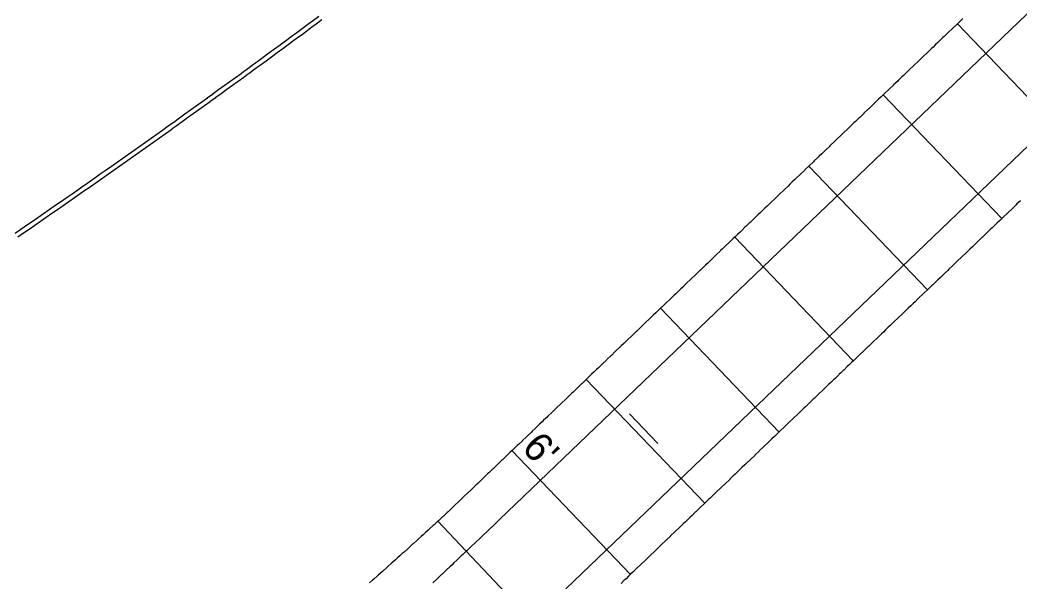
# Model space of a CAD drawing. Extents: x 2145147 to 2158018, y 137519 to 148068.
# Drawn here: x 2149850.6 to 2149996.5, y 143375.2 to 143457.2 of the extents above; entities that cross this region are included whole.
import ezdxf

# ---------------------------------------------------------------- set-up
doc = ezdxf.new("R2010")
doc.units = 0
for name, color, linetype in [('PR_Align_Ramp_F', 7, 'Continuous'), ('PR_Dimensions', 7, 'Continuous'), ('PR_Joint_Contraction', 7, 'Continuous'), ('PR_Joint_Long', 7, 'Continuous'), ('PR_Phasing_Pavement_1', 7, 'Continuous'), ('PR_Road_Concrete', 7, 'Continuous')]:
    doc.layers.add(name, color=color, linetype=linetype)

msp = doc.modelspace()

# ---------------------------------------------------------------- linework, layer by layer
at = {"layer": 'PR_Align_Ramp_F'}
msp.add_lwpolyline([(2149943.71, 143395.39), (2149939.56, 143399.72)], dxfattribs=at)
at = {"layer": 'PR_Joint_Contraction'}
for p, q in [((2150004.69, 143438.6), (2149987.39, 143456.65)), ((2149993.86, 143428.22), (2149976.56, 143446.27)), ((2149983.03, 143417.84), (2149965.73, 143435.89)), ((2149972.2, 143407.46), (2149954.9, 143425.51)), ((2149961.37, 143397.08), (2149944.07, 143415.13)), ((2149950.54, 143386.7), (2149933.24, 143404.75)), ((2149939.71, 143376.32), (2149922.41, 143394.37)), ((2149928.8, 143365.89), (2149911.59, 143384.06))]:
    msp.add_line(p, q, dxfattribs=at)
at = {"layer": 'PR_Joint_Long'}
for points in [[(2150341.04, 143787.25), (2149920.61, 143384.33), (2149920.13, 143383.87), (2149920.12, 143383.86), (2149919.5, 143383.27), (2149919.4, 143383.18), (2149918.89, 143382.69), (2149918.68, 143382.49), (2149918.27, 143382.1), (2149917.96, 143381.8), (2149917.66, 143381.51), (2149917.24, 143381.11), (2149917.1, 143380.98), (2149917.04, 143380.93), (2149916.51, 143380.43), (2149916.42, 143380.34), (2149915.81, 143379.76), (2149915.79, 143379.74), (2149915.69, 143379.65), (2149915.19, 143379.17), (2149915.06, 143379.05), (2149914.57, 143378.59), (2149914.34, 143378.37), (2149913.95, 143378.01), (2149913.61, 143377.68), (2149913.33, 143377.42), (2149912.88, 143377), (2149912.72, 143376.84), (2149912.16, 143376.32), (2149912.1, 143376.26), (2149911.48, 143375.68), (2149911.43, 143375.63), (2149910.86, 143375.1)], [(2150350.73, 143777.14), (2149930.29, 143374.23)]]:
    msp.add_lwpolyline(points, dxfattribs=at)
at = {"layer": 'PR_Phasing_Pavement_1'}
for points in [[(2149849.92, 143426.1), (2149850.75, 143426.67), (2149851.58, 143427.24), (2149852.41, 143427.81), (2149853.24, 143428.39), (2149853.74, 143428.73), (2149854.07, 143428.96), (2149854.9, 143429.54), (2149855.73, 143430.11), (2149856.56, 143430.68), (2149857.39, 143431.26), (2149858.22, 143431.84), (2149859.05, 143432.41), (2149859.87, 143432.99), (2149860.05, 143433.11), (2149860.7, 143433.57), (2149861.53, 143434.15), (2149862.35, 143434.73), (2149863.18, 143435.31), (2149864, 143435.89), (2149864.83, 143436.47), (2149865.65, 143437.05), (2149866.33, 143437.53), (2149866.48, 143437.63), (2149867.3, 143438.22), (2149868.12, 143438.8), (2149868.95, 143439.38), (2149869.77, 143439.97), (2149870.59, 143440.55), (2149871.41, 143441.14), (2149872.24, 143441.73), (2149872.59, 143441.98), (2149873.06, 143442.31), (2149873.88, 143442.9), (2149874.7, 143443.49), (2149875.52, 143444.08), (2149876.34, 143444.67), (2149877.15, 143445.26), (2149877.97, 143445.85), (2149878.01, 143445.87), (2149878.79, 143446.44), (2149878.83, 143446.46), (2149879.61, 143447.03), (2149880.43, 143447.62), (2149881.24, 143448.21), (2149882.06, 143448.81), (2149882.88, 143449.4), (2149883.23, 143449.66), (2149883.69, 143449.99), (2149884.5, 143450.59), (2149885.04, 143450.98), (2149885.32, 143451.18), (2149886.13, 143451.78), (2149886.95, 143452.38), (2149887.76, 143452.97), (2149888.57, 143453.57), (2149889.39, 143454.17), (2149890.2, 143454.77), (2149891.01, 143455.37), (2149891.23, 143455.53), (2149891.82, 143455.97), (2149892.63, 143456.57), (2149893.44, 143457.17), (2149894.25, 143457.77)], [(2149850.3, 143425.55), (2149851.13, 143426.12), (2149851.96, 143426.69), (2149852.79, 143427.27), (2149853.62, 143427.84), (2149854.12, 143428.18), (2149854.45, 143428.41), (2149855.28, 143428.99), (2149856.11, 143429.56), (2149856.94, 143430.14), (2149857.77, 143430.71), (2149858.6, 143431.29), (2149859.43, 143431.87), (2149860.26, 143432.44), (2149860.43, 143432.57), (2149861.08, 143433.02), (2149861.91, 143433.6), (2149862.74, 143434.18), (2149863.56, 143434.76), (2149864.39, 143435.34), (2149865.21, 143435.92), (2149866.04, 143436.51), (2149866.72, 143436.98), (2149866.86, 143437.09), (2149867.69, 143437.67), (2149868.51, 143438.26), (2149869.33, 143438.84), (2149870.16, 143439.42), (2149870.98, 143440.01), (2149871.8, 143440.6), (2149872.62, 143441.18), (2149872.98, 143441.44), (2149873.44, 143441.77), (2149874.27, 143442.36), (2149875.09, 143442.95), (2149875.91, 143443.54), (2149876.73, 143444.12), (2149877.54, 143444.71), (2149878.36, 143445.3), (2149878.4, 143445.33), (2149879.18, 143445.9), (2149879.22, 143445.92), (2149880, 143446.49), (2149880.82, 143447.08), (2149881.63, 143447.67), (2149882.45, 143448.27), (2149883.27, 143448.86), (2149883.62, 143449.12), (2149884.08, 143449.45), (2149884.9, 143450.05), (2149885.44, 143450.44), (2149885.71, 143450.65), (2149886.53, 143451.24), (2149887.34, 143451.84), (2149888.16, 143452.44), (2149888.97, 143453.04), (2149889.78, 143453.63), (2149890.6, 143454.23), (2149891.41, 143454.83), (2149891.63, 143454.99), (2149892.22, 143455.43), (2149893.03, 143456.03), (2149893.84, 143456.63), (2149894.65, 143457.24)]]:
    msp.add_lwpolyline(points, dxfattribs=at)
at = {"layer": 'PR_Road_Concrete'}
for points in [[(2149988.17, 143457.39), (2149987.9, 143457.13), (2149987.45, 143456.7), (2149987.29, 143456.54), (2149986.73, 143456.01), (2149986.67, 143455.95), (2149986.06, 143455.36), (2149986.01, 143455.32), (2149985.44, 143454.77), (2149985.28, 143454.62), (2149984.83, 143454.18), (2149984.56, 143453.93), (2149984.21, 143453.6), (2149983.84, 143453.24), (2149983.6, 143453.01), (2149983.12, 143452.55), (2149982.98, 143452.42), (2149982.4, 143451.86), (2149982.37, 143451.83), (2149981.75, 143451.24), (2149981.67, 143451.16), (2149981.14, 143450.65), (2149980.95, 143450.47), (2149980.52, 143450.06), (2149980.23, 143449.78), (2149979.91, 143449.47), (2149979.51, 143449.09), (2149979.29, 143448.88), (2149978.79, 143448.4), (2149978.68, 143448.29), (2149978.06, 143447.71), (2149978.06, 143447.7), (2149977.45, 143447.11), (2149977.34, 143447.01), (2149976.83, 143446.53), (2149976.62, 143446.32), (2149976.22, 143445.94), (2149975.9, 143445.63), (2149975.6, 143445.35), (2149975.18, 143444.94), (2149974.99, 143444.76), (2149974.45, 143444.25), (2149974.37, 143444.17), (2149973.76, 143443.58), (2149973.73, 143443.55), (2149973.14, 143442.99), (2149973.01, 143442.86), (2149972.53, 143442.4), (2149972.29, 143442.17), (2149971.91, 143441.81), (2149971.57, 143441.48), (2149971.3, 143441.22), (2149970.84, 143440.79), (2149970.68, 143440.63), (2149970.12, 143440.09), (2149970.07, 143440.04), (2149969.45, 143439.45), (2149969.4, 143439.4), (2149968.84, 143438.87), (2149968.68, 143438.71), (2149968.23, 143438.28), (2149967.96, 143438.02), (2149967.61, 143437.69), (2149967.23, 143437.33), (2149967, 143437.1), (2149966.51, 143436.63), (2149966.38, 143436.51), (2149965.79, 143435.94), (2149965.77, 143435.92), (2149965.15, 143435.33), (2149965.07, 143435.25), (2149964.54, 143434.74), (2149964.35, 143434.56), (2149963.92, 143434.15), (2149963.62, 143433.87), (2149963.31, 143433.56), (2149962.9, 143433.18), (2149962.69, 143432.97), (2149962.18, 143432.48), (2149962.08, 143432.38), (2149961.46, 143431.79), (2149961.46, 143431.79), (2149960.85, 143431.21), (2149960.74, 143431.1), (2149960.23, 143430.62), (2149960.01, 143430.41), (2149959.62, 143430.03), (2149959.29, 143429.72), (2149959, 143429.44), (2149958.57, 143429.02), (2149958.39, 143428.85), (2149957.85, 143428.33), (2149957.77, 143428.26), (2149957.16, 143427.67), (2149957.13, 143427.64), (2149956.54, 143427.08), (2149956.4, 143426.95), (2149955.93, 143426.49), (2149955.68, 143426.26), (2149955.31, 143425.9), (2149954.96, 143425.56), (2149954.7, 143425.31), (2149954.24, 143424.87), (2149954.08, 143424.72), (2149953.52, 143424.18), (2149953.47, 143424.14), (2149953.06, 143423.74), (2149952.85, 143423.55), (2149952.79, 143423.49), (2149952.24, 143422.96), (2149952.07, 143422.8), (2149951.62, 143422.37), (2149951.35, 143422.1), (2149951.01, 143421.78), (2149950.63, 143421.41), (2149950.4, 143421.19), (2149949.91, 143420.72), (2149949.78, 143420.6), (2149949.18, 143420.03), (2149949.17, 143420.01), (2149948.55, 143419.42), (2149948.46, 143419.34), (2149947.94, 143418.83), (2149947.74, 143418.65), (2149947.32, 143418.24), (2149947.02, 143417.95), (2149946.71, 143417.65), (2149946.3, 143417.26), (2149946.09, 143417.06), (2149945.57, 143416.57), (2149945.48, 143416.48), (2149944.86, 143415.89), (2149944.85, 143415.88), (2149944.25, 143415.3), (2149944.13, 143415.19), (2149943.63, 143414.71), (2149943.41, 143414.49), (2149943.02, 143414.12), (2149942.69, 143413.8), (2149942.4, 143413.53), (2149941.96, 143413.11), (2149941.79, 143412.94), (2149941.24, 143412.42), (2149941.17, 143412.35), (2149940.56, 143411.76), (2149940.52, 143411.73), (2149939.94, 143411.17), (2149939.8, 143411.03), (2149939.33, 143410.58), (2149939.08, 143410.34), (2149938.71, 143409.99), (2149938.35, 143409.65), (2149938.1, 143409.4), (2149937.63, 143408.96), (2149937.48, 143408.82), (2149936.91, 143408.27), (2149936.87, 143408.23), (2149936.25, 143407.64), (2149936.19, 143407.57), (2149935.64, 143407.05), (2149935.47, 143406.88), (2149935.02, 143406.46), (2149934.74, 143406.19), (2149934.41, 143405.87), (2149934.02, 143405.5), (2149933.79, 143405.28), (2149933.3, 143404.81), (2149933.18, 143404.69), (2149932.58, 143404.12), (2149932.56, 143404.1), (2149931.95, 143403.51), (2149931.86, 143403.42), (2149931.34, 143402.92), (2149931.13, 143402.73), (2149930.72, 143402.33), (2149930.41, 143402.04), (2149930.11, 143401.74), (2149929.69, 143401.35), (2149929.49, 143401.16), (2149928.97, 143400.66), (2149928.88, 143400.57), (2149928.26, 143399.98), (2149928.25, 143399.96), (2149927.65, 143399.39), (2149927.52, 143399.27), (2149927.03, 143398.8), (2149926.8, 143398.58), (2149926.42, 143398.21), (2149926.08, 143397.89), (2149925.8, 143397.62), (2149925.36, 143397.2), (2149925.19, 143397.03), (2149924.64, 143396.5), (2149924.57, 143396.44), (2149923.96, 143395.85), (2149923.92, 143395.81), (2149923.34, 143395.26), (2149923.19, 143395.12), (2149922.73, 143394.67), (2149922.47, 143394.43), (2149922.11, 143394.09), (2149921.75, 143393.74), (2149921.5, 143393.5), (2149921.03, 143393.04), (2149920.88, 143392.91), (2149920.31, 143392.35), (2149920.27, 143392.32), (2149919.65, 143391.73), (2149919.58, 143391.66), (2149919.04, 143391.14), (2149918.86, 143390.97), (2149918.42, 143390.55), (2149918.14, 143390.28), (2149917.81, 143389.96), (2149917.42, 143389.59), (2149917.19, 143389.37), (2149916.7, 143388.89), (2149916.58, 143388.78), (2149916.46, 143388.67), (2149915.98, 143388.2), (2149915.97, 143388.2), (2149915.36, 143387.61), (2149915.26, 143387.52), (2149914.75, 143387.03), (2149914.54, 143386.83), (2149914.13, 143386.44), (2149913.82, 143386.15), (2149913.52, 143385.86), (2149913.1, 143385.46), (2149912.97, 143385.33), (2149912.91, 143385.28), (2149912.38, 143384.78), (2149912.29, 143384.7), (2149911.67, 143384.13), (2149911.65, 143384.11), (2149911.55, 143384.02), (2149911.04, 143383.56), (2149910.92, 143383.44), (2149910.42, 143382.99), (2149910.18, 143382.77), (2149909.79, 143382.42), (2149909.45, 143382.1), (2149909.17, 143381.85), (2149908.71, 143381.44), (2149908.54, 143381.28), (2149907.97, 143380.77), (2149907.91, 143380.71), (2149907.29, 143380.15), (2149907.24, 143380.1), (2149906.66, 143379.58), (2149906.54, 143379.47), (2149906.5, 143379.44), (2149906.03, 143379.01), (2149905.76, 143378.77), (2149905.4, 143378.45), (2149905.02, 143378.11), (2149904.77, 143377.88), (2149904.29, 143377.45), (2149904.14, 143377.32), (2149903.55, 143376.78), (2149903.51, 143376.75), (2149902.88, 143376.19), (2149902.81, 143376.12), (2149902.25, 143375.63), (2149902.07, 143375.46), (2149901.62, 143375.06)], [(2149996.59, 143430.83), (2149996.08, 143430.35), (2149995.97, 143430.24), (2149995.36, 143429.66), (2149995.36, 143429.65), (2149994.75, 143429.06), (2149994.64, 143428.96), (2149994.13, 143428.48), (2149993.92, 143428.27), (2149993.52, 143427.89), (2149993.2, 143427.58), (2149992.9, 143427.3), (2149992.47, 143426.89), (2149992.29, 143426.71), (2149991.75, 143426.2), (2149991.67, 143426.12), (2149991.06, 143425.53), (2149991.03, 143425.5), (2149990.44, 143424.94), (2149990.31, 143424.81), (2149989.83, 143424.35), (2149989.59, 143424.12), (2149989.21, 143423.76), (2149988.86, 143423.43), (2149988.6, 143423.17), (2149988.14, 143422.74), (2149987.98, 143422.58), (2149987.42, 143422.04), (2149987.37, 143421.99), (2149986.75, 143421.4), (2149986.7, 143421.35), (2149986.14, 143420.82), (2149985.98, 143420.66), (2149985.52, 143420.23), (2149985.25, 143419.97), (2149984.91, 143419.64), (2149984.53, 143419.28), (2149984.29, 143419.05), (2149983.81, 143418.58), (2149983.68, 143418.46), (2149983.09, 143417.89), (2149983.06, 143417.87), (2149982.45, 143417.28), (2149982.37, 143417.2), (2149981.83, 143416.69), (2149981.64, 143416.51), (2149981.22, 143416.1), (2149980.92, 143415.82), (2149980.6, 143415.51), (2149980.2, 143415.13), (2149979.99, 143414.92), (2149979.48, 143414.43), (2149979.37, 143414.33), (2149978.76, 143413.75), (2149978.76, 143413.74), (2149978.14, 143413.16), (2149978.03, 143413.05), (2149977.53, 143412.57), (2149977.31, 143412.36), (2149976.92, 143411.98), (2149976.59, 143411.67), (2149976.3, 143411.39), (2149975.87, 143410.97), (2149975.69, 143410.8), (2149975.15, 143410.28), (2149975.07, 143410.21), (2149974.46, 143409.62), (2149974.42, 143409.59), (2149973.84, 143409.03), (2149973.7, 143408.9), (2149973.23, 143408.44), (2149972.98, 143408.21), (2149972.61, 143407.85), (2149972.26, 143407.51), (2149972, 143407.26), (2149971.54, 143406.82), (2149971.38, 143406.67), (2149970.81, 143406.13), (2149970.77, 143406.09), (2149970.36, 143405.69), (2149970.15, 143405.5), (2149970.09, 143405.44), (2149969.54, 143404.91), (2149969.37, 143404.75), (2149968.92, 143404.32), (2149968.65, 143404.05), (2149968.31, 143403.73), (2149967.93, 143403.36), (2149967.69, 143403.14), (2149967.2, 143402.67), (2149967.08, 143402.55), (2149966.48, 143401.98), (2149966.46, 143401.96), (2149965.85, 143401.37), (2149965.76, 143401.29), (2149965.23, 143400.78), (2149965.04, 143400.6), (2149964.62, 143400.19), (2149964.32, 143399.9), (2149964, 143399.6), (2149963.59, 143399.21), (2149963.39, 143399.01), (2149962.87, 143398.52), (2149962.77, 143398.43), (2149962.16, 143397.84), (2149962.15, 143397.83), (2149961.54, 143397.25), (2149961.43, 143397.14), (2149960.93, 143396.66), (2149960.71, 143396.44), (2149960.31, 143396.07), (2149959.98, 143395.75), (2149959.7, 143395.48), (2149959.26, 143395.06), (2149959.08, 143394.89), (2149958.54, 143394.37), (2149958.47, 143394.3), (2149957.86, 143393.71), (2149957.82, 143393.68), (2149957.24, 143393.12), (2149957.1, 143392.98), (2149956.63, 143392.53), (2149956.37, 143392.29), (2149956.01, 143391.94), (2149955.65, 143391.6), (2149955.4, 143391.35), (2149954.93, 143390.91), (2149954.78, 143390.77), (2149954.21, 143390.22), (2149954.17, 143390.18), (2149953.55, 143389.59), (2149953.49, 143389.53), (2149952.94, 143389), (2149952.76, 143388.83), (2149952.32, 143388.41), (2149952.04, 143388.14), (2149951.71, 143387.82), (2149951.32, 143387.45), (2149951.09, 143387.23), (2149950.6, 143386.76), (2149950.48, 143386.64), (2149949.88, 143386.07), (2149949.86, 143386.05), (2149949.25, 143385.46), (2149949.15, 143385.37), (2149948.63, 143384.87), (2149948.43, 143384.68), (2149948.02, 143384.28), (2149947.71, 143383.99), (2149947.4, 143383.7), (2149946.99, 143383.3), (2149946.79, 143383.11), (2149946.27, 143382.61), (2149946.17, 143382.52), (2149945.56, 143381.93), (2149945.54, 143381.91), (2149944.94, 143381.34), (2149944.82, 143381.22), (2149944.33, 143380.75), (2149944.1, 143380.53), (2149943.71, 143380.16), (2149943.38, 143379.84), (2149943.1, 143379.57), (2149942.66, 143379.15), (2149942.48, 143378.98), (2149941.93, 143378.45), (2149941.87, 143378.39), (2149941.25, 143377.8), (2149941.21, 143377.76), (2149940.64, 143377.21), (2149940.49, 143377.07), (2149940.03, 143376.62), (2149939.77, 143376.38), (2149939.41, 143376.04), (2149939.05, 143375.69), (2149938.8, 143375.45), (2149938.32, 143375)]]:
    msp.add_lwpolyline(points, dxfattribs=at)

# ---------------------------------------------------------------- texts
at = {"layer": 'PR_Dimensions'}
msp.add_text("6'", height=4.2, rotation=313.6795, dxfattribs=at).set_placement((2149923.68, 143394.61))

doc.saveas('drawing.dxf')
